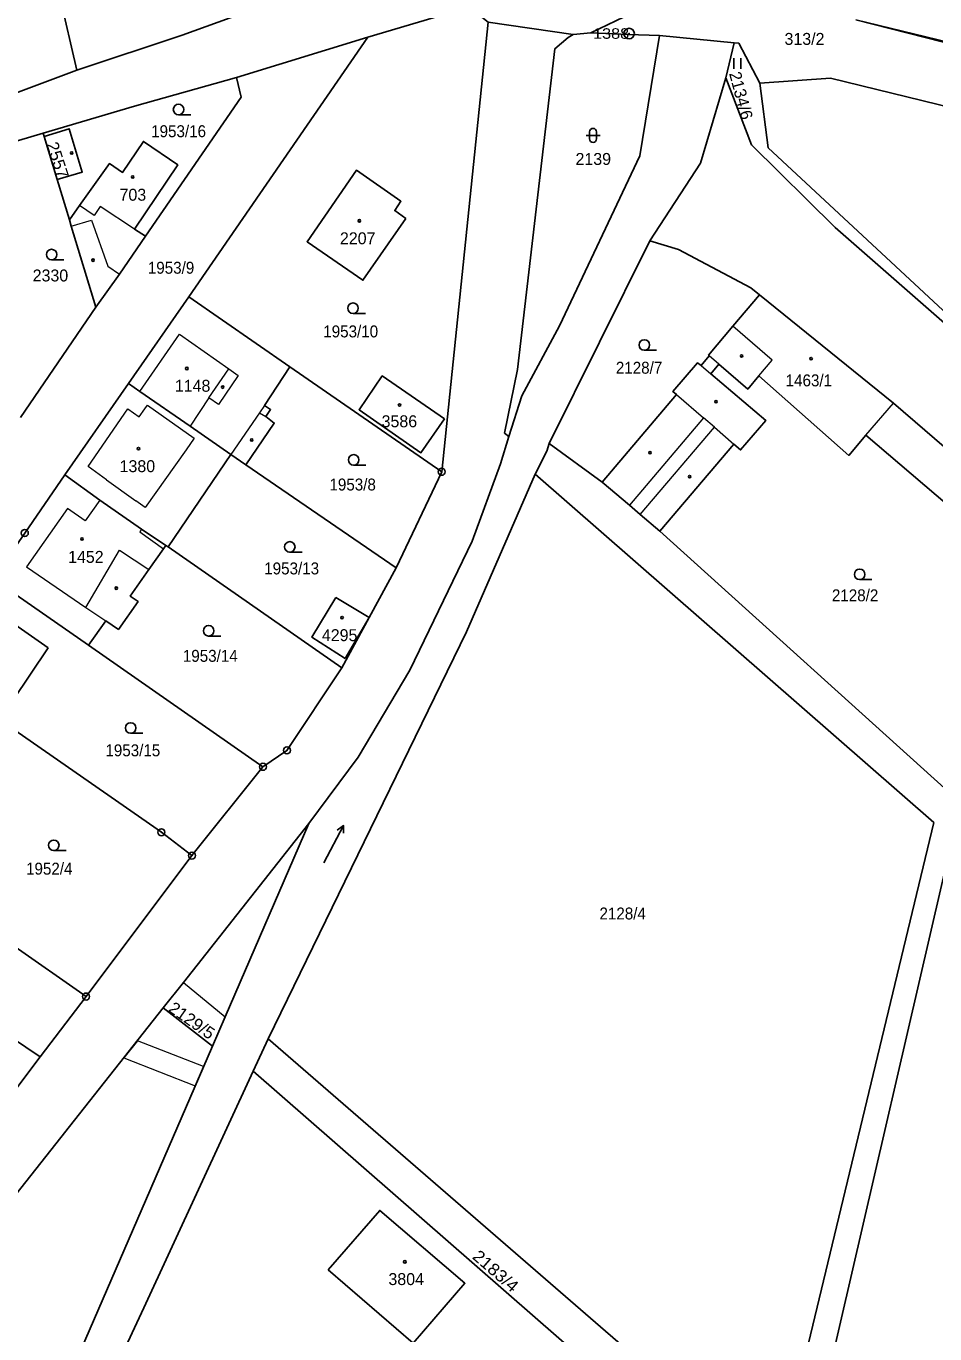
# Model space of a CAD drawing. Extents: x -679733 to -673243, y -1075091 to -1066557.
# Drawn here: x -676553.6 to -676424.3, y -1072751.9 to -1072565.8 of the extents above; entities that cross this region are included whole.
import ezdxf
from ezdxf.enums import TextEntityAlignment as Align

# ---------------------------------------------------------------- set-up
doc = ezdxf.new("R2010")
doc.units = 0
doc.header["$LTSCALE"] = 0.68
for name, color, linetype, lineweight in [('1', 7, 'Continuous', 25), ('13', 7, 'Continuous', 13), ('3', 7, 'Continuous', 25), ('4', 7, 'Continuous', 13), ('5', 7, 'Continuous', 25), ('8', 7, 'Continuous', 25)]:
    doc.layers.add(name, color=color, linetype=linetype, lineweight=lineweight)
doc.layers.add('2', color=7, linetype='Continuous')

msp = doc.modelspace()

# ---------------------------------------------------------------- linework, layer by layer
at = {"layer": '1'}
for p, q in [((-676549.28, -1072559.4), (-676546.35, -1072572.11)), ((-676453.99, -1072573.19), (-676452.82, -1072568.19)), ((-676551.15, -1072581.08), (-676551.02, -1072581.53)), ((-676549.16, -1072587.68), (-676547.42, -1072593.38)), ((-676530.43, -1072604.34), (-676539, -1072616.68)), ((-676543.64, -1072605.83), (-676554.38, -1072621.51)), ((-676539, -1072616.68), (-676548.06, -1072629.7)), ((-676533.37, -1072639.93), (-676524.42, -1072626.79)), ((-676524.42, -1072626.79), (-676522.29, -1072628.27)), ((-676522.29, -1072628.27), (-676500.93, -1072642.94)), ((-676494.43, -1072629.26), (-676500.93, -1072642.94)), ((-676463.39, -1072637.7), (-676420.94, -1072676.03)), ((-676533.37, -1072639.93), (-676508.66, -1072657.14)), ((-676519.87, -1072671.24), (-676544.7, -1072653.95)), ((-676529.98, -1072683.88), (-676519.87, -1072671.24)), ((-676521.26, -1072714.56), (-676519.12, -1072709.94)), ((-676555.45, -1072717.68), (-676551.56, -1072712.54)), ((-676458.83, -1072769.06), (-676521.26, -1072714.56))]:
    msp.add_line(p, q, dxfattribs=at)
for points in [[(-676506.11, -1072557.33), (-676518.91, -1072562.62), (-676531.37, -1072567.13), (-676546.35, -1072572.11)], [(-676487.81, -1072565.29), (-676475.72, -1072567.03), (-676473.21, -1072566.78), (-676464.91, -1072562.82)], [(-676435.5, -1072564.92), (-676357.39, -1072583.92), (-676300.67, -1072598.66), (-676276.99, -1072604.89), (-676250.54, -1072613.43)], [(-676250.59, -1072614.34), (-676256.55, -1072612.46), (-676293.49, -1072601.38), (-676316.63, -1072595.38), (-676339.7, -1072589.69), (-676344.69, -1072588.09), (-676435.5, -1072564.92)], [(-676551.15, -1072581.08), (-676538.13, -1072577.22), (-676523.62, -1072573.14), (-676504.94, -1072567.41)], [(-676484.87, -1072624.22), (-676485.49, -1072623.75), (-676483.67, -1072614.69), (-676478.33, -1072569.05), (-676476.44, -1072567.44), (-676475.72, -1072567.03)], [(-676463.44, -1072567.15), (-676466.25, -1072584.28), (-676477.7, -1072608.48), (-676483.04, -1072618.46), (-676484.87, -1072624.22)], [(-676473.21, -1072566.78), (-676467.9, -1072567.03), (-676463.44, -1072567.15), (-676452.82, -1072568.19)], [(-676452.82, -1072568.19), (-676452.18, -1072568.25), (-676449.19, -1072573.94)], [(-676546.35, -1072572.11), (-676556.24, -1072575.81), (-676568.92, -1072579.9), (-676581.29, -1072583.45), (-676590.74, -1072586.31), (-676593.34, -1072586.97)], [(-676523.62, -1072573.14), (-676522.99, -1072575.93), (-676536.59, -1072595.73)], [(-676453.99, -1072573.19), (-676457.63, -1072585.36), (-676464.83, -1072596.41)], [(-676388.75, -1072638.01), (-676438.43, -1072594.48), (-676450.34, -1072582.75), (-676453.99, -1072573.19)], [(-676338.93, -1072598), (-676397.63, -1072583.39), (-676439.14, -1072573.25), (-676449.19, -1072573.94)], [(-676449.19, -1072573.94), (-676448, -1072583.14), (-676415.75, -1072613.12), (-676388.75, -1072638.01)], [(-676573.85, -1072587.77), (-676570.84, -1072586.89), (-676565.31, -1072585.26), (-676559.98, -1072583.7), (-676551.15, -1072581.08)], [(-676536.59, -1072595.73), (-676538.16, -1072594.71), (-676532, -1072585.58), (-676536.88, -1072582.25), (-676539.85, -1072586.66), (-676541.73, -1072585.4), (-676545.97, -1072591.34), (-676547.42, -1072593.38)], [(-676547.42, -1072593.38), (-676547.14, -1072594.31), (-676543.64, -1072605.83)], [(-676543.64, -1072605.83), (-676540.3, -1072601.15), (-676536.59, -1072595.73)], [(-676481.15, -1072629.62), (-676479.47, -1072626.33), (-676479.15, -1072625.24), (-676464.83, -1072596.41)], [(-676464.83, -1072596.41), (-676460.75, -1072597.61), (-676450.43, -1072603.08), (-676449.22, -1072604.06)], [(-676449.22, -1072604.06), (-676453, -1072608.55), (-676456.47, -1072612.67), (-676456.36, -1072612.77), (-676457.54, -1072614.15), (-676458.04, -1072613.73), (-676461.54, -1072617.84), (-676461.05, -1072618.26), (-676471.59, -1072630.74)], [(-676449.22, -1072604.06), (-676430.17, -1072619.51), (-676415.38, -1072632.2), (-676415.61, -1072632.46), (-676409.23, -1072637.98)], [(-676522.29, -1072628.27), (-676518.26, -1072622.33), (-676519.45, -1072621.4), (-676518.78, -1072620.41), (-676519.64, -1072619.82), (-676516.03, -1072614.31)], [(-676409.23, -1072637.98), (-676410.42, -1072639.39), (-676408.83, -1072640.74), (-676409.87, -1072641.98), (-676411.45, -1072640.61), (-676412.62, -1072641.99), (-676419.02, -1072636.48), (-676419.25, -1072636.72), (-676434.07, -1072624.05), (-676436.53, -1072626.92), (-676449.31, -1072615.62), (-676450.89, -1072617.48), (-676455, -1072613.94), (-676456.16, -1072615.32), (-676448.34, -1072621.94), (-676451.9, -1072626.14), (-676452.86, -1072625.31), (-676463.39, -1072637.7)], [(-676539, -1072616.68), (-676537.39, -1072617.85), (-676530.25, -1072622.75), (-676524.42, -1072626.79)], [(-676513.33, -1072679.29), (-676506.32, -1072669.87), (-676498.98, -1072657.49), (-676490.12, -1072639.11), (-676486.08, -1072628.11), (-676484.87, -1072624.22)], [(-676463.39, -1072637.7), (-676466.2, -1072635.32), (-676467.71, -1072634.03), (-676471.59, -1072630.74), (-676479.15, -1072625.24)], [(-676548.06, -1072629.7), (-676553.76, -1072637.97), (-676558.31, -1072644.47)], [(-676548.06, -1072629.7), (-676543.09, -1072633.28), (-676537.15, -1072637.43), (-676533.67, -1072639.73), (-676533.37, -1072639.93)], [(-676481.15, -1072629.62), (-676490.91, -1072652.02), (-676519.12, -1072709.94)], [(-676443.5, -1072758.41), (-676424.4, -1072679.18), (-676481.15, -1072629.62)], [(-676544.7, -1072653.95), (-676542.24, -1072650.48), (-676540.43, -1072651.69), (-676537.63, -1072647.73), (-676538.75, -1072646.94), (-676536.09, -1072643.16), (-676534.02, -1072640.23), (-676533.67, -1072639.73)], [(-676508.66, -1072657.14), (-676504.77, -1072649.98), (-676500.93, -1072642.94)], [(-676544.7, -1072653.95), (-676558.31, -1072644.47), (-676567.35, -1072657.57)], [(-676508.19, -1072655.81), (-676512.92, -1072652.79), (-676509.49, -1072647.15)], [(-676509.49, -1072647.15), (-676504.77, -1072649.98), (-676508.19, -1072655.81)], [(-676529.98, -1072683.88), (-676534.32, -1072680.56), (-676567.35, -1072657.57), (-676570.77, -1072662.67)], [(-676508.66, -1072657.14), (-676516.46, -1072668.9), (-676519.87, -1072671.24)], [(-676534.06, -1072705.55), (-676531.2, -1072701.92), (-676513.33, -1072679.29)], [(-676527.07, -1072711.02), (-676525.26, -1072706.83), (-676513.33, -1072679.29)], [(-676136.87, -1072926.75), (-676171.46, -1072897.09), (-676296.42, -1072789.24), (-676421.7, -1072681.18), (-676439.32, -1072757.23)], [(-676566.25, -1072689.13), (-676545.05, -1072703.94), (-676529.98, -1072683.88)], [(-676568.11, -1072696.22), (-676570.56, -1072699.78), (-676551.56, -1072712.54), (-676545.05, -1072703.94)], [(-676593.82, -1072819.93), (-676594.9, -1072819.74), (-676592.35, -1072795.01), (-676589.96, -1072782.82), (-676587.01, -1072775.23), (-676581.53, -1072765.66), (-676534.06, -1072705.55)], [(-676572.45, -1072824.42), (-676553.98, -1072773.19), (-676527.07, -1072711.02), (-676534.06, -1072705.55)], [(-676519.12, -1072709.94), (-676454.45, -1072766.02), (-676443.5, -1072758.41)], [(-676521.26, -1072714.56), (-676536.83, -1072748.24), (-676543.68, -1072763), (-676547.88, -1072771.84), (-676548.19, -1072775.66), (-676547.99, -1072779.21), (-676543.62, -1072833.49), (-676541.78, -1072863.16), (-676537.04, -1072892.63), (-676534.13, -1072903.67), (-676531.84, -1072907.69)]]:
    msp.add_lwpolyline(points, dxfattribs=at)
for points in [[(-676487.81, -1072565.29), (-676490.54, -1072563.15), (-676504.94, -1072567.41), (-676530.43, -1072604.34), (-676516.03, -1072614.31), (-676494.43, -1072629.26)], [(-676549.16, -1072587.68), (-676545.58, -1072586.6), (-676547.44, -1072580.45), (-676551.02, -1072581.53)], [(-676499.55, -1072593.19), (-676501.13, -1072592.08), (-676500.24, -1072590.76), (-676506.54, -1072586.31), (-676513.59, -1072596.52), (-676505.64, -1072602.01)], [(-676494.04, -1072621.72), (-676497.39, -1072626.54), (-676506.2, -1072620.43), (-676502.89, -1072615.61)], [(-676550.42, -1072654.33), (-676558.56, -1072648.68), (-676563.67, -1072656.02), (-676555.46, -1072661.8)], [(-676510.61, -1072742.84), (-676503.25, -1072734.37), (-676491.14, -1072744.73), (-676498.48, -1072753.27)]]:
    msp.add_lwpolyline(points, close=True, dxfattribs=at)
at = {"layer": '13'}
msp.add_lwpolyline([(-676537.74, -1072710.22), (-676539.69, -1072712.68), (-676529.51, -1072716.65), (-676528.31, -1072713.89)], close=True, dxfattribs=at)
at = {"layer": '3'}
for p, q in [((-676452.881, -1072571.91), (-676452.881, -1072570.41)), ((-676451.88, -1072571.91), (-676451.88, -1072570.41)), ((-676531.883, -1072578.45), (-676530.133, -1072578.45)), ((-676473.901, -1072581.381), (-676471.899, -1072581.381)), ((-676473.401, -1072580.881), (-676473.401, -1072581.882)), ((-676472.399, -1072581.882), (-676472.399, -1072580.881)), ((-676549.943, -1072599.09), (-676548.193, -1072599.09)), ((-676507.053, -1072606.73), (-676505.303, -1072606.73)), ((-676465.613, -1072611.96), (-676463.863, -1072611.96)), ((-676506.963, -1072628.32), (-676505.213, -1072628.32)), ((-676516.053, -1072640.7), (-676514.303, -1072640.7)), ((-676434.973, -1072644.61), (-676433.223, -1072644.61)), ((-676527.603, -1072652.63), (-676525.853, -1072652.63)), ((-676538.693, -1072666.47), (-676536.943, -1072666.47)), ((-676508.396, -1072679.61), (-676508.412, -1072680.708)), ((-676549.633, -1072683.16), (-676547.883, -1072683.16))]:
    msp.add_line(p, q, dxfattribs=at)
msp.add_lwpolyline([(-676511.213, -1072684.908), (-676508.396, -1072679.61), (-676509.297, -1072680.237)], dxfattribs=at)
for centre in [(-676531.8829, -1072577.6998), (-676549.9429, -1072598.3398), (-676507.0529, -1072605.9798), (-676465.6129, -1072611.2098), (-676506.9629, -1072627.5698), (-676516.0529, -1072639.9498), (-676434.9729, -1072643.8598), (-676527.6029, -1072651.8798), (-676538.6929, -1072665.7198), (-676549.6329, -1072682.4098)]:
    msp.add_circle(centre, 0.75, dxfattribs=at)
for centre, start, end in [((-676472.9, -1072580.8809), 0, 180), ((-676472.9, -1072581.8809), 180, 359.98789)]:
    msp.add_arc(centre, 0.5, start, end, dxfattribs=at)
at = {"layer": '4'}
for p, q in [((-676543.87, -1072592.78), (-676545.97, -1072591.34)), ((-676543.05, -1072591.52), (-676543.87, -1072592.78)), ((-676538.16, -1072594.71), (-676543.05, -1072591.52)), ((-676547.14, -1072594.31), (-676544.28, -1072593.45)), ((-676544.28, -1072593.45), (-676541.92, -1072599.98)), ((-676541.92, -1072599.98), (-676540.3, -1072601.15)), ((-676447.4, -1072613.37), (-676453, -1072608.55)), ((-676537.39, -1072617.85), (-676531.76, -1072609.69)), ((-676531.76, -1072609.69), (-676524.74, -1072614.6)), ((-676457.54, -1072614.15), (-676456.16, -1072615.32)), ((-676455, -1072613.94), (-676456.36, -1072612.77)), ((-676449.31, -1072615.62), (-676447.4, -1072613.37)), ((-676527.55, -1072618.75), (-676524.74, -1072614.6)), ((-676523.4, -1072615.54), (-676526.19, -1072619.67)), ((-676524.74, -1072614.6), (-676523.4, -1072615.54)), ((-676536.69, -1072620.3), (-676536.31, -1072619.76)), ((-676536.31, -1072619.76), (-676529.67, -1072624.46)), ((-676527.55, -1072618.75), (-676530.25, -1072622.75)), ((-676526.19, -1072619.67), (-676527.55, -1072618.75)), ((-676519.64, -1072619.82), (-676520.36, -1072620.87)), ((-676461.05, -1072618.26), (-676457.17, -1072621.6)), ((-676434.07, -1072624.05), (-676430.17, -1072619.51)), ((-676537.5, -1072621.45), (-676536.69, -1072620.3)), ((-676520.36, -1072620.87), (-676524.42, -1072626.79)), ((-676520.36, -1072620.87), (-676519.45, -1072621.4)), ((-676457.17, -1072621.6), (-676467.71, -1072634.03)), ((-676455.63, -1072622.93), (-676457.17, -1072621.6)), ((-676466.2, -1072635.32), (-676455.63, -1072622.93)), ((-676455.63, -1072622.93), (-676452.86, -1072625.31)), ((-676529.67, -1072624.46), (-676530.81, -1072626.11)), ((-676530.81, -1072626.11), (-676536.65, -1072634.33)), ((-676542.14, -1072630.39), (-676544.74, -1072628.52)), ((-676542.14, -1072630.39), (-676537.98, -1072633.37)), ((-676547.69, -1072634.5), (-676553.52, -1072642.78)), ((-676545.16, -1072636.26), (-676547.69, -1072634.5)), ((-676543.09, -1072633.28), (-676545.16, -1072636.26)), ((-676536.65, -1072634.33), (-676537.98, -1072633.37)), ((-676537.15, -1072637.43), (-676537.41, -1072637.8)), ((-676537.41, -1072637.8), (-676534.02, -1072640.23)), ((-676545.08, -1072648.58), (-676540.28, -1072640.43)), ((-676540.28, -1072640.43), (-676536.09, -1072643.16)), ((-676553.52, -1072642.78), (-676545.08, -1072648.58)), ((-676545.08, -1072648.58), (-676542.24, -1072650.48)), ((-676531.2, -1072701.92), (-676525.26, -1072706.83))]:
    msp.add_line(p, q, dxfattribs=at)
msp.add_lwpolyline([(-676544.74, -1072628.52), (-676539.11, -1072620.32), (-676537.5, -1072621.45)], dxfattribs=at)
at = {"layer": '5'}
for centre in [(-676547.0868, -1072583.8892), (-676538.4068, -1072587.2992), (-676506.1568, -1072593.5392), (-676544.0468, -1072599.1392), (-676451.7668, -1072612.7692), (-676441.8768, -1072613.1492), (-676530.7068, -1072614.5592), (-676525.5968, -1072617.2092), (-676500.4368, -1072619.7592), (-676455.4068, -1072619.2892), (-676521.4668, -1072624.7292), (-676537.5768, -1072625.9592), (-676464.7968, -1072626.5492), (-676459.1568, -1072629.9392), (-676545.6068, -1072638.8192), (-676540.7468, -1072645.8192), (-676508.6068, -1072650.0192), (-676499.6868, -1072741.6892)]:
    msp.add_circle(centre, 0.175, dxfattribs=at)
at = {"layer": '8'}
for centre, radius in [((-676467.77, -1072566.8898), 0.75), ((-676467.77, -1072566.8898), 0.03), ((-676494.43, -1072629.2599), 0.5), ((-676494.43, -1072629.2599), 0.0303), ((-676553.76, -1072637.9699), 0.5), ((-676516.46, -1072668.8999), 0.5), ((-676516.46, -1072668.8999), 0.0303), ((-676519.87, -1072671.2399), 0.5), ((-676519.87, -1072671.2399), 0.0303), ((-676534.32, -1072680.5599), 0.5), ((-676534.32, -1072680.5599), 0.0303), ((-676529.98, -1072683.8799), 0.5), ((-676529.98, -1072683.8799), 0.0303), ((-676545.05, -1072703.9399), 0.5), ((-676545.05, -1072703.9399), 0.0303)]:
    msp.add_circle(centre, radius, dxfattribs=at)

# ---------------------------------------------------------------- texts
at = {"layer": '2'}
for s, p in [('313/2', (-676445.66, -1072568.503)), ('2139', (-676475.4, -1072585.59)), ('703', (-676540.28, -1072590.68)), ('2207', (-676508.92, -1072596.88)), ('2330', (-676552.64, -1072602.17)), ('1148', (-676532.41, -1072617.87)), ('3586', (-676502.99, -1072622.92)), ('1380', (-676540.27, -1072629.31)), ('1452', (-676547.6, -1072642.22))]:
    msp.add_text(s, height=1.7, dxfattribs=at).set_placement(p)
msp.add_text('2134/6', height=1.7, rotation=285, dxfattribs=at).set_placement((-676453.561, -1072572.569))
at = {"layer": '2', "width": 0.95}
for s, p in [('1953/16', (-676535.78, -1072581.64)), ('1953/9', (-676536.25, -1072601.07)), ('1953/10', (-676511.29, -1072610.13)), ('2128/7', (-676469.66, -1072615.3)), ('1463/1', (-676445.5, -1072617.1)), ('1953/8', (-676510.41, -1072631.92)), ('1953/13', (-676519.69, -1072643.86)), ('2128/2', (-676438.92, -1072647.69)), ('1953/14', (-676531.27, -1072656.3)), ('1953/15', (-676542.29, -1072669.749)), ('1952/4', (-676553.58, -1072686.59)), ('2128/4', (-676471.99, -1072692.97))]:
    msp.add_text(s, height=1.7, dxfattribs=at).set_placement(p)
at = {"layer": '2', "width": 1.05}
for s, rotation, p in [('2557', 288, (-676550.708, -1072582.632)), ('2129/5', 325, (-676533.467, -1072705.946))]:
    msp.add_text(s, height=1.7, rotation=rotation, dxfattribs=at).set_placement(p)
at = {"layer": '2'}
for s, p in [('4295', (-676508.96, -1072653.36)), ('3804', (-676499.49, -1072744.999))]:
    msp.add_text(s, height=1.7, dxfattribs=at).set_placement(p, align=Align.CENTER)
at = {"layer": '2', "width": 1.1}
msp.add_text('2183/4', height=1.7, rotation=319, dxfattribs=at).set_placement((-676487.3151, -1072743.6341), align=Align.CENTER)
at = {"layer": '8', "width": 1.15}
msp.add_text('1388', height=1.5, dxfattribs=at).set_placement((-676467.769, -1072567.639), align=Align.RIGHT)

doc.saveas('drawing.dxf')
